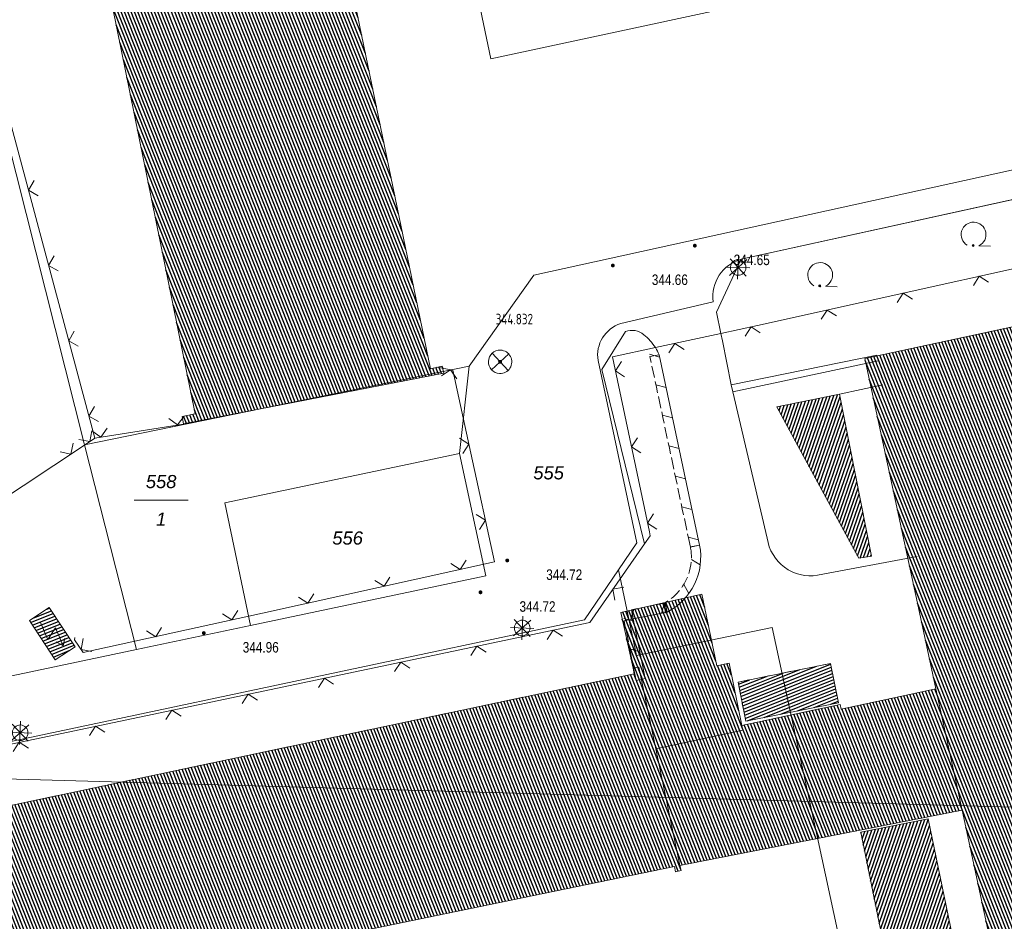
# Model space of a CAD drawing. Header units: metres. Extents: x 345144 to 348639, y 5629211 to 5635235.
# Tile 901 of 1056: x 347885 to 347948, y 5630678 to 5630736. Entities that reach past the tile are written whole.
import ezdxf
from ezdxf.enums import TextEntityAlignment as Align

# ---------------------------------------------------------------- set-up
doc = ezdxf.new("R2010")
doc.units = ezdxf.units.M
doc.header["$MEASUREMENT"] = 0
doc.linetypes.add('4_4', pattern=[1.4, 0.7, -0.7])
for name, color, linetype in [('011 Gebäude', 7, 'Continuous'), ('011 Gebäude Ausg.', 7, 'Continuous'), ('028 Geländeform', 7, 'Continuous'), ('028 Geländeform Ausg.', 7, 'Continuous'), ('065-066 Ver_Entsorgung', 7, 'Continuous'), ('065-066 Ver_Entsorgung Ausg.', 7, 'Continuous'), ('081-083 Topographie', 7, 'Continuous'), ('AX Flurstück', 7, 'Continuous'), ('AX Gebäude', 7, 'Continuous'), ('Blatt', 7, 'Continuous'), ('Definitionslinie', 7, 'Continuous'), ('Präsentationsobjekt -Text (punktförmig)', 7, 'Continuous')]:
    doc.layers.add(name, color=color, linetype=linetype)
doc.styles.add('ARIAL', font='arial.ttf', dxfattribs={"height": 1})
doc.styles.add('ARIALIT', font='ariali.ttf', dxfattribs={"height": 1})
doc.styles.add('DIN-6776-IT', font='txt', dxfattribs={"height": 1})
pattern_1 = [(201.882352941, (0, 0), (0.074540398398, -0.185590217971), [])]
pattern_2 = [(250.9552151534, (0, 0), (0.1890527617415, -0.065261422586), [])]
pattern_3 = [(111.5294117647, (0, 0), (-0.186045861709, -0.07339575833), [])]

# ---------------------------------------------------------------- blocks, each defined once
blk = doc.blocks.new('alk_5742_nrw')
at = {"color": 134, "lineweight": 5, "true_color": 0x00b2b2, "flags": 128}
for points in [[(0, -1), (0, 1)], [(1, 0), (-1, 0)], [(0.707333, -0.707333), (-0.707333, 0.707333)], [(-0.707333, -0.707333), (0.707333, 0.707333)]]:
    blk.add_lwpolyline(points, dxfattribs=at)
at = {"color": 134, "lineweight": 5, "true_color": 0x00b2b2}
for start, end in [(0, 180), (180, 0)]:
    blk.add_arc((0, 0), 0.666667, start, end, dxfattribs=at)
blk = doc.blocks.new('alk_3504_nrw')
at = {"color": 134, "lineweight": 5, "true_color": 0x00b2b2, "flags": 128}
for points in [[(-0.729333, -0.684), (-0.707333, -0.707333), (0.707333, 0.707333)], [(-0.707333, 0.707333), (0.707333, -0.707333)]]:
    blk.add_lwpolyline(points, dxfattribs=at)
at = {"color": 134, "lineweight": 5, "true_color": 0x00b2b2}
for start, end in [(90, -90), (-90, 90)]:
    blk.add_arc((0, 0), 1, start, end, dxfattribs=at)
blk = doc.blocks.new('alk_043x_nrw')
h = blk.add_hatch(color=7)
edge = h.paths.add_edge_path(flags=0)
edge.add_arc((0, 0), 1, 180, 360, ccw=False)
edge.add_arc((0, 0), 1, 0, 180, ccw=False)
blk = doc.blocks.new('alk_7100_nrwx2')
at = {"true_color": 0x2e2e2e}
h = blk.add_hatch(color=250, dxfattribs=at)
edge = h.paths.add_edge_path(flags=0)
edge.add_arc((0.024073, -0.597267), 0.057254, 180, 360, ccw=False)
edge.add_arc((0.024073, -0.597267), 0.057255, 0, 180, ccw=False)
at = {"color": 250, "lineweight": 5, "true_color": 0x2e2e2e, "flags": 128}
blk.add_lwpolyline([(0.349382, -0.597267), (1, -0.597267)], dxfattribs=at)
at = {"color": 250, "lineweight": 5, "true_color": 0x2e2e2e}
for centre, radius, start, end in [((0.024073, 0.012362), 0.690995, -61.9148169, -118.0851831), ((0.024073, -0.597267), 0.057255, 0, 180), ((0.024073, -0.597267), 0.057254, 180, 0)]:
    blk.add_arc(centre, radius, start, end, dxfattribs=at)
blk = doc.blocks.new('alk_3444_nrwx0')
at = {"color": 7, "lineweight": 5, "flags": 128}
for points in [[(0, 0), (0, 0.625), (-0.375, 0.375), (-0.375, 1)], [(-0.15, 0.2), (0, 0), (0.15, 0.2)]]:
    blk.add_lwpolyline(points, dxfattribs=at)

msp = doc.modelspace()

# ---------------------------------------------------------------- hatches: boundary and pattern name
at = {"layer": '011 Gebäude', "true_color": 0x8f8f8f}
h = msp.add_hatch(dxfattribs=at)
h.set_pattern_fill('_USER', color=252, scale=0.2, angle=201.88235294, style=0, pattern_type=0)
h.set_pattern_definition(pattern_1)
h.paths.add_polyline_path([(347885.79, 5630697.694), (347887.062, 5630698.53), (347888.714, 5630696.016), (347887.442, 5630695.18)], flags=0)
h = msp.add_hatch(dxfattribs=at)
h.set_pattern_fill('_USER', color=252, scale=0.2, angle=201.88235294, style=0, pattern_type=0)
h.set_pattern_definition(pattern_1)
h.paths.add_polyline_path([(347937.68, 5630692.43), (347931.747, 5630691.242), (347931.747, 5630691.242), (347931.243, 5630693.756), (347931.243, 5630693.756), (347937.176, 5630694.945), (347937.176, 5630694.945)], flags=0)
at = {"layer": '028 Geländeform', "true_color": 0xb27500}
h = msp.add_hatch(dxfattribs=at)
h.set_pattern_fill('_USER', color=44, scale=0.2, angle=250.95521515, style=0, pattern_type=0)
h.set_pattern_definition(pattern_2)
h.paths.add_polyline_path([(347933.735, 5630711.405), (347937.762, 5630712.219), (347937.762, 5630712.219), (347939.807, 5630701.825), (347939.807, 5630701.825), (347938.997, 5630701.7), (347938.997, 5630701.7)], flags=0)
h = msp.add_hatch(dxfattribs=at)
h.set_pattern_fill('_USER', color=44, scale=0.2, angle=250.95521515, style=0, pattern_type=0)
h.set_pattern_definition(pattern_2)
h.paths.add_polyline_path([(347947.759, 5630640.461), (347941.829, 5630670.709), (347941.829, 5630670.709), (347939.115, 5630684.119), (347939.115, 5630684.119), (347943.439, 5630684.985), (347943.439, 5630684.985), (347950.434, 5630651.161), (347950.434, 5630651.161), (347952.42, 5630641.716), (347952.42, 5630641.716), (347953.883, 5630634.824), (347953.883, 5630634.824), (347947.996, 5630635.052), (347947.996, 5630635.052)], flags=0)
at = {"layer": 'AX Gebäude', "true_color": 0x4f4f4f}
h = msp.add_hatch(dxfattribs=at)
h.set_pattern_fill('_USER', color=251, scale=0.2, angle=111.52941176, style=0, pattern_type=0)
h.set_pattern_definition(pattern_3)
h.paths.add_polyline_path([(347892.987, 5630740.869), (347905.464, 5630743.549), (347906.096, 5630743.684), (347906.195, 5630743.212), (347905.491, 5630743.066), (347911.519, 5630713.861), (347912.275, 5630714.016), (347912.362, 5630713.577), (347895.674, 5630710.313), (347895.576, 5630710.799), (347896.422, 5630710.97), (347890.56, 5630739.848), (347889.758, 5630739.685), (347889.663, 5630740.155)], flags=0)
h = msp.add_hatch(dxfattribs=at)
h.set_pattern_fill('_USER', color=251, scale=0.2, angle=111.52941176, style=0, pattern_type=0)
h.set_pattern_definition(pattern_3)
h.paths.add_polyline_path([(347943.934, 5630693.32), (347943.018, 5630697.611), (347939.38, 5630714.524), (347952.053, 5630717.242), (347959.534, 5630681.767), (347968.493, 5630639.286), (347969.238, 5630639.443), (347969.301, 5630639.159), (347966.184, 5630638.5), (347957.235, 5630636.61), (347956.02, 5630636.353), (347955.438, 5630636.23), (347955.456, 5630636.531), (347956.127, 5630636.683), (347945.617, 5630685.533)], flags=0)
h = msp.add_hatch(dxfattribs=at)
h.set_pattern_fill('_USER', color=251, scale=0.2, angle=111.52941176, style=0, pattern_type=0)
h.set_pattern_definition(pattern_3)
h.paths.add_polyline_path([(347924.521, 5630694.636), (347923.719, 5630698.21), (347928.932, 5630699.389), (347929.882, 5630694.802), (347930.666, 5630694.963), (347931.486, 5630690.977), (347931.55, 5630690.664), (347925.965, 5630689.47), (347924.876, 5630694.717)], flags=0)
h = msp.add_hatch(dxfattribs=at)
h.set_pattern_fill('_USER', color=251, scale=0.2, angle=111.52941176, style=0, pattern_type=0)
h.set_pattern_definition(pattern_3)
h.paths.add_polyline_path([(347900.656, 5630676.459), (347885.968, 5630673.432), (347886.03, 5630673.091), (347885.525, 5630672.992), (347882.88, 5630686.089), (347883.23, 5630686.159), (347883.346, 5630685.579), (347924.592, 5630694.293), (347924.521, 5630694.636), (347924.876, 5630694.717), (347925.965, 5630689.47), (347927.516, 5630681.991), (347927.586, 5630681.654), (347927.243, 5630681.582), (347927.172, 5630681.925), (347904.251, 5630677.2)], flags=0)
h = msp.add_hatch(dxfattribs=at)
h.set_pattern_fill('_USER', color=251, scale=0.2, angle=111.52941176, style=0, pattern_type=0)
h.set_pattern_definition(pattern_3)
h.paths.add_polyline_path([(347931.486, 5630690.977), (347937.798, 5630692.323), (347937.863, 5630692.019), (347943.934, 5630693.32), (347945.617, 5630685.533), (347927.516, 5630681.991), (347925.965, 5630689.47), (347931.55, 5630690.664)], flags=0)

# ---------------------------------------------------------------- linework, layer by layer
at = {"layer": '011 Gebäude', "color": 251, "linetype": 'Continuous', "lineweight": 13, "true_color": 0x4f4f4f, "flags": 128}
for points in [[(347885.79, 5630697.694), (347887.062, 5630698.53), (347888.714, 5630696.016), (347887.442, 5630695.18), (347885.79, 5630697.694)], [(347937.68, 5630692.43), (347931.747, 5630691.242), (347931.747, 5630691.242), (347931.243, 5630693.756), (347931.243, 5630693.756), (347937.176, 5630694.945), (347937.176, 5630694.945), (347937.68, 5630692.43)]]:
    msp.add_lwpolyline(points, dxfattribs=at)
at = {"layer": '081-083 Topographie', "color": 7, "linetype": 'Continuous', "lineweight": 5, "flags": 128}
for points in [[(347871.197, 5630749.112), (347876.703, 5630741.522), (347876.703, 5630741.522), (347884.061, 5630731.57), (347884.061, 5630731.57), (347889.983, 5630709.402)], [(347930.804, 5630712.829), (347930.238, 5630715.655), (347930.238, 5630715.655), (347930.144, 5630716.125), (347930.144, 5630716.125), (347929.869, 5630717.493), (347929.869, 5630717.493), (347931.456, 5630720.883), (347931.456, 5630720.883), (347981.072, 5630731.787), (347981.072, 5630731.787), (347984.807, 5630732.606), (347984.807, 5630732.606), (347984.859, 5630732.137)], [(347925.246, 5630702.622), (347922.502, 5630713.813), (347922.502, 5630713.813), (347924.027, 5630716.252)], [(347930.804, 5630712.829), (347940.156, 5630714.72)], [(347930.903, 5630712.387), (347940.228, 5630714.359)], [(347930.804, 5630712.829), (347930.903, 5630712.387)], [(347937.762, 5630712.219), (347940.537, 5630712.817)], [(347930.903, 5630712.387), (347933.12, 5630702.985)], [(347889.983, 5630709.402), (347895.674, 5630710.312)], [(347880.755, 5630703.25), (347883.403, 5630705.041), (347883.403, 5630705.041), (347889.324, 5630708.965), (347889.324, 5630708.965), (347889.983, 5630709.402)], [(347936.349, 5630700.613), (347942.739, 5630701.813)]]:
    msp.add_lwpolyline(points, dxfattribs=at)
at = {"layer": '081-083 Topographie', "color": 7, "linetype": 'Continuous', "lineweight": 5}
for centre, radius, start, end in [((347924.433, 5630715.086), 1.234663, 50.95571076, 109.19806469), ((347923.172, 5630713.499), 3.26044, 31.71110282, 51.3127473), ((347923.172, 5630713.499), 3.260808, 22.75097634, 31.71110282), ((347935.889, 5630703.371), 2.795775, -172.06408059, -80.53094028)]:
    msp.add_arc(centre, radius, start, end, dxfattribs=at)
at = {"layer": 'AX Flurstück', "color": 8, "linetype": 'Continuous', "lineweight": 13, "true_color": 0x808080, "flags": 128}
for points in [[(347871.849, 5630796.313), (347900.561, 5630804.513), (347905.256, 5630782.137), (347915.396, 5630733.734), (347982.376, 5630748.134), (347982.481, 5630742.596), (347984.381, 5630734.434), (347918.156, 5630719.872), (347914.006, 5630714.027), (347889.324, 5630708.966), (347883.676, 5630731.28), (347870.414, 5630749.44), (347848.564, 5630779.357), (347860.576, 5630792.258), (347871.849, 5630796.313)], [(347927.736, 5630786.968), (347973.981, 5630796.908), (347982.196, 5630757.738), (347982.376, 5630748.134), (347915.396, 5630733.734), (347905.256, 5630782.137), (347926.474, 5630792.833), (347927.736, 5630786.968)], [(347918.156, 5630719.872), (347984.381, 5630734.434), (347984.807, 5630732.605), (347981.072, 5630731.786), (347931.455, 5630720.883)], [(347931.455, 5630720.883), (347981.072, 5630731.786)], [(347861.192, 5630715.532), (347883.676, 5630731.28), (347889.324, 5630708.966), (347892.646, 5630695.841), (347863.979, 5630689.792), (347860.086, 5630696.184), (347869.824, 5630702.643), (347861.192, 5630715.532)], [(347868.642, 5630682.147), (347863.979, 5630689.792), (347892.646, 5630695.841), (347899.971, 5630697.386), (347915.06, 5630700.575), (347913.368, 5630708.419), (347914.006, 5630714.027), (347918.156, 5630719.872)], [(347929.653, 5630718.155), (347923.723, 5630716.754)], [(347923.723, 5630716.754), (347929.653, 5630718.155)], [(347922.266, 5630714.392), (347924.762, 5630702.683), (347923.582, 5630700.954), (347921.4, 5630697.756), (347871.78, 5630687.233)], [(347952.89, 5630524.803), (347948.301, 5630574.77), (347948.117, 5630576.771), (347946.946, 5630589.577), (347945.766, 5630602.424), (347944.608, 5630615.049), (347943.442, 5630627.725), (347946.24, 5630637.846), (347933.428, 5630697.254), (347924.722, 5630695.458), (347923.582, 5630700.954), (347924.762, 5630702.683), (347922.266, 5630714.392)], [(347889.324, 5630708.966), (347914.006, 5630714.027), (347913.368, 5630708.419), (347898.319, 5630705.248), (347899.971, 5630697.386), (347892.646, 5630695.841), (347889.324, 5630708.966)], [(347898.319, 5630705.248), (347913.368, 5630708.419), (347915.06, 5630700.575), (347899.971, 5630697.386), (347898.319, 5630705.248)], [(347871.78, 5630687.233), (347921.4, 5630697.756), (347923.582, 5630700.954), (347924.722, 5630695.458), (347933.428, 5630697.254), (347946.24, 5630637.846), (347943.442, 5630627.725), (347890.92, 5630619.431), (347888.324, 5630631.874), (347883.21, 5630649.104), (347876.672, 5630666.011), (347868.642, 5630682.147)]]:
    msp.add_lwpolyline(points, dxfattribs=at)
at = {"layer": 'AX Flurstück', "color": 8, "linetype": 'Continuous', "lineweight": 13, "true_color": 0x808080}
for centre, radius, start, end in [((347932.111, 5630718.491), 2.480859, 105.33615935, -172.21611123), ((347932.111, 5630718.491), 2.480323, 105.33615935, -172.21611123), ((347924.357, 5630714.733), 2.118623, 107.41695864, -170.7377476), ((347924.357, 5630714.733), 2.118112, 107.41695864, -170.7377476)]:
    msp.add_arc(centre, radius, start, end, dxfattribs=at)
at = {"layer": 'AX Gebäude', "color": 7, "linetype": 'Continuous', "lineweight": 5, "flags": 128}
for points in [[(347892.987, 5630740.869), (347905.464, 5630743.549), (347906.096, 5630743.684), (347906.195, 5630743.212), (347905.491, 5630743.066), (347911.519, 5630713.861), (347912.275, 5630714.016), (347912.362, 5630713.577), (347895.674, 5630710.313), (347895.576, 5630710.799), (347896.422, 5630710.97), (347890.56, 5630739.848), (347889.758, 5630739.685), (347889.663, 5630740.155), (347892.987, 5630740.869)], [(347943.934, 5630693.32), (347943.018, 5630697.611), (347939.38, 5630714.524), (347952.053, 5630717.242), (347959.534, 5630681.767), (347968.493, 5630639.286), (347969.238, 5630639.443), (347969.301, 5630639.159), (347966.184, 5630638.5), (347957.235, 5630636.61), (347956.02, 5630636.353), (347955.438, 5630636.23), (347955.456, 5630636.531), (347956.127, 5630636.683), (347945.617, 5630685.533), (347943.934, 5630693.32)], [(347924.521, 5630694.636), (347923.719, 5630698.21), (347928.932, 5630699.389), (347929.882, 5630694.802), (347930.666, 5630694.963), (347931.486, 5630690.977), (347931.55, 5630690.664), (347925.965, 5630689.47), (347924.876, 5630694.717), (347924.521, 5630694.636)], [(347900.656, 5630676.459), (347885.968, 5630673.432), (347886.03, 5630673.091), (347885.525, 5630672.992), (347882.88, 5630686.089), (347883.23, 5630686.159), (347883.346, 5630685.579), (347924.592, 5630694.293), (347924.521, 5630694.636), (347924.876, 5630694.717), (347925.965, 5630689.47), (347927.516, 5630681.991), (347927.586, 5630681.654), (347927.243, 5630681.582), (347927.172, 5630681.925), (347904.251, 5630677.2), (347900.656, 5630676.459)], [(347931.486, 5630690.977), (347937.798, 5630692.323), (347937.863, 5630692.019), (347943.934, 5630693.32), (347945.617, 5630685.533), (347927.516, 5630681.991), (347925.965, 5630689.47), (347931.55, 5630690.664), (347931.486, 5630690.977)]]:
    msp.add_lwpolyline(points, dxfattribs=at)
at = {"layer": 'Blatt', "color": 205, "linetype": 'Continuous', "lineweight": 5, "true_color": 0x873099, "flags": 128}
for points in [[(348005.705, 5630725.733), (348009.874, 5630684.008), (347867.426, 5630688.019), (347874.464, 5630937.896), (347963.101, 5630935.4), (347975.383, 5630844.729), (348005.705, 5630725.733)], [(347867.426, 5630688.019), (348009.874, 5630684.008), (348023.631, 5630546.345), (348034.821, 5630453.592), (348035.781, 5630433.206), (347860.388, 5630438.144), (347867.426, 5630688.019)]]:
    msp.add_lwpolyline(points, dxfattribs=at)
at = {"layer": 'Definitionslinie', "color": 7, "linetype": 'Continuous', "lineweight": 5, "flags": 128}
for points in [[(347884.061, 5630731.57), (347889.983, 5630709.402)], [(347931.456, 5630720.883), (347981.072, 5630731.787)], [(347886.086, 5630725.929), (347885.732, 5630725.317), (347886.344, 5630724.963)], [(347886.086, 5630725.929), (347885.732, 5630725.317), (347886.344, 5630724.963)], [(347959.67, 5630718.942), (347959.027, 5630722.044), (347958.912, 5630722.499), (347932.498, 5630716.636), (347930.144, 5630716.125), (347930.144, 5630716.125), (347925.946, 5630715.213), (347925.946, 5630715.213), (347923.189, 5630714.614), (347925.557, 5630703.392), (347925.609, 5630703.146), (347925.246, 5630702.622), (347925.246, 5630702.622), (347921.74, 5630697.577), (347882.341, 5630689.308), (347882.341, 5630689.308), (347882.832, 5630686.079)], [(347887.376, 5630721.098), (347887.022, 5630720.486), (347887.634, 5630720.132)], [(347887.376, 5630721.098), (347887.022, 5630720.486), (347887.634, 5630720.132)], [(347929.869, 5630717.493), (347931.456, 5630720.883)], [(347947.32, 5630719.414), (347946.723, 5630719.794), (347946.344, 5630719.197)], [(347942.439, 5630718.33), (347941.842, 5630718.71), (347941.462, 5630718.114)], [(347929.869, 5630717.493), (347930.144, 5630716.125), (347930.144, 5630716.125), (347930.238, 5630715.655), (347930.238, 5630715.655), (347930.804, 5630712.829)], [(347937.557, 5630717.247), (347936.961, 5630717.627), (347936.581, 5630717.03)], [(347888.666, 5630716.268), (347888.312, 5630715.655), (347888.925, 5630715.301)], [(347888.666, 5630716.268), (347888.312, 5630715.655), (347888.925, 5630715.301)], [(347922.502, 5630713.813), (347924.027, 5630716.252)], [(347932.674, 5630716.163), (347932.079, 5630716.545), (347931.697, 5630715.95)], [(347927.788, 5630715.102), (347927.193, 5630715.484), (347926.811, 5630714.889)], [(347930.804, 5630712.829), (347940.156, 5630714.72)], [(347930.903, 5630712.387), (347940.228, 5630714.359)], [(347888.71, 5630696.612), (347888.687, 5630696.454), (347889.246, 5630695.642), (347900.732, 5630698.175), (347915.632, 5630701.464), (347914.11, 5630708.431), (347912.939, 5630713.767), (347911.921, 5630713.958)], [(347913.203, 5630713.209), (347912.804, 5630713.792), (347912.22, 5630713.393)], [(347922.502, 5630713.813), (347925.246, 5630702.622)], [(347923.761, 5630714.323), (347923.375, 5630713.731), (347923.968, 5630713.345)], [(347930.804, 5630712.829), (347930.903, 5630712.387)], [(347937.762, 5630712.219), (347940.537, 5630712.817)], [(347930.903, 5630712.387), (347933.12, 5630702.985)], [(347889.957, 5630711.437), (347889.603, 5630710.825), (347890.215, 5630710.471)], [(347889.957, 5630711.437), (347889.603, 5630710.825), (347890.215, 5630710.471)], [(347894.724, 5630710.667), (347895.297, 5630710.252), (347895.712, 5630710.824)], [(347894.724, 5630710.667), (347895.297, 5630710.252), (347895.712, 5630710.824)], [(347889.787, 5630709.877), (347890.36, 5630709.462), (347890.775, 5630710.035)], [(347889.787, 5630709.877), (347890.36, 5630709.462), (347890.775, 5630710.035)], [(347889.983, 5630709.402), (347895.674, 5630710.312)], [(347888.96, 5630709.324), (347889.654, 5630709.184), (347889.794, 5630709.877)], [(347888.96, 5630709.324), (347889.654, 5630709.184), (347889.794, 5630709.877)], [(347889.324, 5630708.965), (347889.983, 5630709.402)], [(347913.6, 5630708.422), (347913.981, 5630709.018), (347913.386, 5630709.399)], [(347924.794, 5630709.431), (347924.408, 5630708.839), (347925, 5630708.453)], [(347883.403, 5630705.041), (347889.324, 5630708.965)], [(347887.754, 5630708.525), (347888.447, 5630708.384), (347888.588, 5630709.077)], [(347887.754, 5630708.525), (347888.447, 5630708.384), (347888.588, 5630709.077)], [(347914.667, 5630703.538), (347915.049, 5630704.133), (347914.454, 5630704.515)], [(347925.826, 5630704.539), (347925.44, 5630703.946), (347926.032, 5630703.56)], [(347936.349, 5630700.613), (347942.739, 5630701.813)], [(347912.821, 5630701.356), (347913.417, 5630700.975), (347913.798, 5630701.571)], [(347907.939, 5630700.278), (347908.535, 5630699.897), (347908.915, 5630700.493)], [(347923.919, 5630699.837), (347923.223, 5630699.711), (347923.349, 5630699.015)], [(347903.056, 5630699.2), (347903.652, 5630698.82), (347904.033, 5630699.416)], [(347898.174, 5630698.123), (347898.77, 5630697.742), (347899.15, 5630698.338)], [(347893.291, 5630697.046), (347893.887, 5630696.666), (347894.268, 5630697.261)], [(347919.982, 5630696.697), (347919.39, 5630697.084), (347919.004, 5630696.492)], [(347889.234, 5630696.541), (347889.106, 5630695.846), (347889.801, 5630695.717)], [(347915.089, 5630695.67), (347914.497, 5630696.057), (347914.11, 5630695.465)], [(347910.196, 5630694.643), (347909.604, 5630695.03), (347909.217, 5630694.438)], [(347905.302, 5630693.616), (347904.71, 5630694.003), (347904.324, 5630693.411)], [(347900.409, 5630692.589), (347899.817, 5630692.976), (347899.43, 5630692.384)], [(347895.515, 5630691.562), (347894.923, 5630691.949), (347894.537, 5630691.357)], [(347890.622, 5630690.535), (347890.03, 5630690.922), (347889.643, 5630690.33)], [(347885.729, 5630689.508), (347885.137, 5630689.895), (347884.75, 5630689.303)]]:
    msp.add_lwpolyline(points, dxfattribs=at)
at = {"layer": 'Definitionslinie', "color": 44, "linetype": 'Continuous', "lineweight": 5, "true_color": 0xb27500, "flags": 128}
for points in [[(347925.561, 5630714.785), (347926.211, 5630714.611)], [(347925.561, 5630714.785), (347926.211, 5630714.611)], [(347925.592, 5630714.635), (347926.179, 5630714.76)], [(347925.592, 5630714.635), (347926.179, 5630714.76)], [(347925.592, 5630714.635), (347925.67, 5630714.268)], [(347925.592, 5630714.635), (347925.67, 5630714.268)], [(347926.179, 5630714.76), (347928.776, 5630702.541)], [(347925.722, 5630714.024), (347925.878, 5630713.29)], [(347925.722, 5630714.024), (347925.878, 5630713.29)], [(347925.93, 5630713.046), (347926.008, 5630712.679)], [(347925.93, 5630713.046), (347926.008, 5630712.679)], [(347925.977, 5630712.829), (347926.627, 5630712.655)], [(347925.977, 5630712.829), (347926.627, 5630712.655)], [(347926.008, 5630712.679), (347926.086, 5630712.312)], [(347926.008, 5630712.679), (347926.086, 5630712.312)], [(347926.138, 5630712.067), (347926.294, 5630711.334)], [(347926.138, 5630712.067), (347926.294, 5630711.334)], [(347933.735, 5630711.405), (347937.762, 5630712.219)], [(347937.762, 5630712.219), (347939.807, 5630701.825)], [(347933.735, 5630711.405), (347938.997, 5630701.7)], [(347926.346, 5630711.089), (347926.424, 5630710.722)], [(347926.346, 5630711.089), (347926.424, 5630710.722)], [(347926.393, 5630710.872), (347927.043, 5630710.698)], [(347926.393, 5630710.872), (347927.043, 5630710.698)], [(347926.424, 5630710.722), (347926.502, 5630710.356)], [(347926.424, 5630710.722), (347926.502, 5630710.356)], [(347926.554, 5630710.111), (347926.709, 5630709.377)], [(347926.554, 5630710.111), (347926.709, 5630709.377)], [(347926.761, 5630709.133), (347926.839, 5630708.766)], [(347926.761, 5630709.133), (347926.839, 5630708.766)], [(347926.808, 5630708.916), (347927.458, 5630708.742)], [(347926.808, 5630708.916), (347927.458, 5630708.742)], [(347926.839, 5630708.766), (347926.917, 5630708.399)], [(347926.839, 5630708.766), (347926.917, 5630708.399)], [(347926.969, 5630708.155), (347927.125, 5630707.421)], [(347926.969, 5630708.155), (347927.125, 5630707.421)], [(347927.177, 5630707.177), (347927.255, 5630706.81)], [(347927.177, 5630707.177), (347927.255, 5630706.81)], [(347927.224, 5630706.96), (347927.874, 5630706.786)], [(347927.224, 5630706.96), (347927.874, 5630706.786)], [(347927.255, 5630706.81), (347927.333, 5630706.443)], [(347927.255, 5630706.81), (347927.333, 5630706.443)], [(347927.385, 5630706.198), (347927.541, 5630705.465)], [(347927.385, 5630706.198), (347927.541, 5630705.465)], [(347927.593, 5630705.22), (347927.671, 5630704.853)], [(347927.593, 5630705.22), (347927.671, 5630704.853)], [(347927.64, 5630705.003), (347928.29, 5630704.829)], [(347927.64, 5630705.003), (347928.29, 5630704.829)], [(347927.671, 5630704.853), (347927.749, 5630704.487)], [(347927.671, 5630704.853), (347927.749, 5630704.487)], [(347927.801, 5630704.242), (347927.957, 5630703.509)], [(347927.801, 5630704.242), (347927.957, 5630703.509)], [(347928.009, 5630703.264), (347928.087, 5630702.897)], [(347928.009, 5630703.264), (347928.087, 5630702.897)], [(347928.056, 5630703.047), (347928.706, 5630702.873)], [(347928.056, 5630703.047), (347928.706, 5630702.873)], [(347928.087, 5630702.897), (347928.189, 5630702.416)], [(347928.087, 5630702.897), (347928.189, 5630702.416)], [(347928.188, 5630702.424), (347928.776, 5630702.541)], [(347928.188, 5630702.424), (347928.776, 5630702.541)], [(347928.189, 5630702.416), (347928.776, 5630702.541)], [(347928.189, 5630702.416), (347928.776, 5630702.541)], [(347938.997, 5630701.7), (347939.807, 5630701.825)], [(347928.823, 5630701.268), (347928.253, 5630701.626)], [(347928.823, 5630701.268), (347928.253, 5630701.626)], [(347928.09, 5630699.428), (347927.764, 5630700.016)], [(347928.09, 5630699.428), (347927.764, 5630700.016)], [(347925.023, 5630698.518), (347925.758, 5630698.665)], [(347925.023, 5630698.518), (347925.758, 5630698.665)], [(347926.003, 5630698.714), (347926.371, 5630698.787)], [(347926.003, 5630698.714), (347926.371, 5630698.787)], [(347926.339, 5630698.169), (347926.521, 5630698.817)], [(347926.339, 5630698.169), (347926.521, 5630698.817)], [(347926.371, 5630698.787), (347926.579, 5630698.829)], [(347926.371, 5630698.787), (347926.579, 5630698.829)], [(347926.423, 5630698.775), (347926.697, 5630698.241)], [(347926.423, 5630698.775), (347926.697, 5630698.241)], [(347926.561, 5630698.171), (347926.559, 5630698.845)], [(347926.561, 5630698.171), (347926.559, 5630698.845)], [(347926.579, 5630698.829), (347926.697, 5630698.241)], [(347926.579, 5630698.829), (347926.697, 5630698.241)], [(347924.378, 5630697.777), (347924.56, 5630698.425)], [(347924.378, 5630697.777), (347924.56, 5630698.425)], [(347924.41, 5630698.395), (347924.778, 5630698.469)], [(347924.41, 5630698.395), (347924.778, 5630698.469)], [(347924.41, 5630698.395), (347924.528, 5630697.807)], [(347924.41, 5630698.395), (347924.528, 5630697.807)], [(347924.528, 5630697.807), (347926.697, 5630698.241)], [(347923.91, 5630697.839), (347924.558, 5630697.657)], [(347923.91, 5630697.839), (347924.558, 5630697.657)], [(347923.94, 5630697.689), (347924.528, 5630697.807)], [(347923.94, 5630697.689), (347924.528, 5630697.807)], [(347923.94, 5630697.689), (347924.014, 5630697.321)], [(347923.94, 5630697.689), (347924.014, 5630697.321)], [(347924.528, 5630697.807), (347925.296, 5630693.974)], [(347924.063, 5630697.076), (347924.21, 5630696.341)], [(347924.063, 5630697.076), (347924.21, 5630696.341)], [(347924.259, 5630696.096), (347924.333, 5630695.728)], [(347924.259, 5630696.096), (347924.333, 5630695.728)], [(347924.303, 5630695.878), (347924.951, 5630695.696)], [(347924.303, 5630695.878), (347924.951, 5630695.696)], [(347924.333, 5630695.728), (347924.708, 5630693.856)], [(347924.333, 5630695.728), (347924.708, 5630693.856)], [(347924.708, 5630693.856), (347925.296, 5630693.974)], [(347924.708, 5630693.856), (347925.296, 5630693.974)], [(347939.115, 5630684.119), (347943.439, 5630684.985)], [(347943.439, 5630684.985), (347950.434, 5630651.161)], [(347939.115, 5630684.119), (347941.829, 5630670.709)]]:
    msp.add_lwpolyline(points, dxfattribs=at)
at = {"layer": 'Definitionslinie', "color": 250, "linetype": 'Continuous', "lineweight": 13, "true_color": 0x2e2e2e, "flags": 128}
msp.add_lwpolyline([(347885.79, 5630697.694), (347887.442, 5630695.18), (347888.714, 5630696.016), (347887.062, 5630698.53), (347885.79, 5630697.694)], dxfattribs=at)
at = {"layer": 'Definitionslinie', "color": 250, "linetype": '4_4', "lineweight": 5, "true_color": 0x2e2e2e, "flags": 128}
for points in [[(347931.243, 5630693.756), (347937.176, 5630694.945)], [(347937.176, 5630694.945), (347937.68, 5630692.43)], [(347931.243, 5630693.756), (347931.747, 5630691.242)]]:
    msp.add_lwpolyline(points, dxfattribs=at)
at = {"layer": 'Definitionslinie', "color": 7, "linetype": 'Continuous', "lineweight": 5}
for centre, radius, start, end in [((347924.433, 5630715.086), 1.234663, 50.95571076, 109.19806469), ((347923.172, 5630713.499), 3.26044, 31.71110282, 51.3127473), ((347923.172, 5630713.499), 3.260808, 22.75097634, 31.71110282), ((347935.889, 5630703.371), 2.795775, -172.06408059, -80.53094028)]:
    msp.add_arc(centre, radius, start, end, dxfattribs=at)
at = {"layer": 'Definitionslinie', "color": 44, "linetype": 'Continuous', "lineweight": 5, "true_color": 0xb27500}
for radius, start, end in [(3.965209, -62.8404279, 11.22774538), (3.365216, 5.26841856, 11.22312074), (3.365216, 5.26841856, 11.22312074), (3.365647, -1.12363646, 5.26841856), (3.365647, -1.12363646, 5.26841856), (3.365339, -18.14421912, -5.3717192), (3.365339, -18.14421912, -5.3717192), (3.365151, -28.79662104, -22.41162236), (3.365151, -28.79662104, -22.41162236), (3.365668, -35.17750598, -28.79662104), (3.365668, -35.17750598, -28.79662104), (3.365449, -52.19370197, -39.42838678), (3.365449, -52.19370197, -39.42838678), (3.365016, -62.84099471, -56.45157812), (3.365016, -62.84099471, -56.45157812)]:
    msp.add_arc((347924.887, 5630701.769), radius, start, end, dxfattribs=at)
at = {"layer": 'Präsentationsobjekt -Text (punktförmig)', "color": 251, "linetype": 'Continuous', "lineweight": 13, "true_color": 0x5e5e5e, "flags": 128}
msp.add_lwpolyline([(347892.4964, 5630705.41552), (347895.9776, 5630705.41552)], dxfattribs=at)

# ---------------------------------------------------------------- block references
at = {"layer": '011 Gebäude Ausg.', "xscale": 2, "yscale": 2, "rotation": 23.10543982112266}
msp.add_blockref('alk_3444_nrwx0', (347887.943, 5630696.082), dxfattribs=at)
at = {"layer": '028 Geländeform', "xscale": 0.125, "yscale": 0.125}
for p in [(347928.47, 5630721.756), (347923.214, 5630720.482), (347916.44, 5630701.558), (347914.727, 5630699.514), (347896.972, 5630696.897)]:
    msp.add_blockref('alk_043x_nrw', p, dxfattribs=at)
at = {"layer": '028 Geländeform', "xscale": 0.125, "yscale": 0.125, "rotation": -2.326094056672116}
msp.add_blockref('alk_043x_nrw', (347915.981, 5630714.302), dxfattribs=at)
at = {"layer": '065-066 Ver_Entsorgung', "xscale": 0.75, "yscale": 0.75}
for name, p, rotation in [('alk_5742_nrw', (347931.251, 5630720.356), -2.326094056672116), ('alk_3504_nrw', (347915.981, 5630714.302), -2.326094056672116), ('alk_5742_nrw', (347917.401, 5630697.223), -2.325521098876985), ('alk_5742_nrw', (347885.192, 5630690.503), -2.325521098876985)]:
    msp.add_blockref(name, p, dxfattribs=dict(at, rotation=rotation))
at = {"layer": '081-083 Topographie', "xscale": 1.15275, "yscale": 1.15275}
for p, rotation in [((347946.325, 5630722.456), -2.325521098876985), ((347936.487, 5630719.859), -2.326094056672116)]:
    msp.add_blockref('alk_7100_nrwx2', p, dxfattribs=dict(at, rotation=rotation))

# ---------------------------------------------------------------- texts
at = {"layer": '028 Geländeform Ausg.', "color": 44, "true_color": 0xb27500, "style": 'ARIAL', "width": 0.8}
for s, height, p in [('344.65', 0.6761367, (347930.97, 5630720.506)), ('344.66', 0.6761367, (347925.714, 5630719.232)), ('344.72', 0.6761366, (347918.94, 5630700.308)), ('344.72', 0.6761367, (347917.227, 5630698.264)), ('344.96', 0.6761367, (347899.472, 5630695.647))]:
    msp.add_text(s, height=height, dxfattribs=at).set_placement(p)
at = {"layer": '065-066 Ver_Entsorgung Ausg.', "color": 134, "true_color": 0x00b2b2, "style": 'DIN-6776-IT', "width": 0.8}
msp.add_text('344.832', height=0.6762, dxfattribs=at).set_placement((347915.698, 5630716.708))
at = {"layer": 'Präsentationsobjekt -Text (punktförmig)', "color": 8, "true_color": 0x808080, "style": 'ARIALIT'}
for s, p in [('555', (347919.092, 5630707.18)), ('558', (347894.237, 5630706.61888)), ('1', (347894.237, 5630704.21216)), ('556', (347906.2, 5630702.997))]:
    msp.add_text(s, height=0.8421, dxfattribs=at).set_placement(p, align=Align.MIDDLE_CENTER)

doc.saveas('drawing.dxf')
